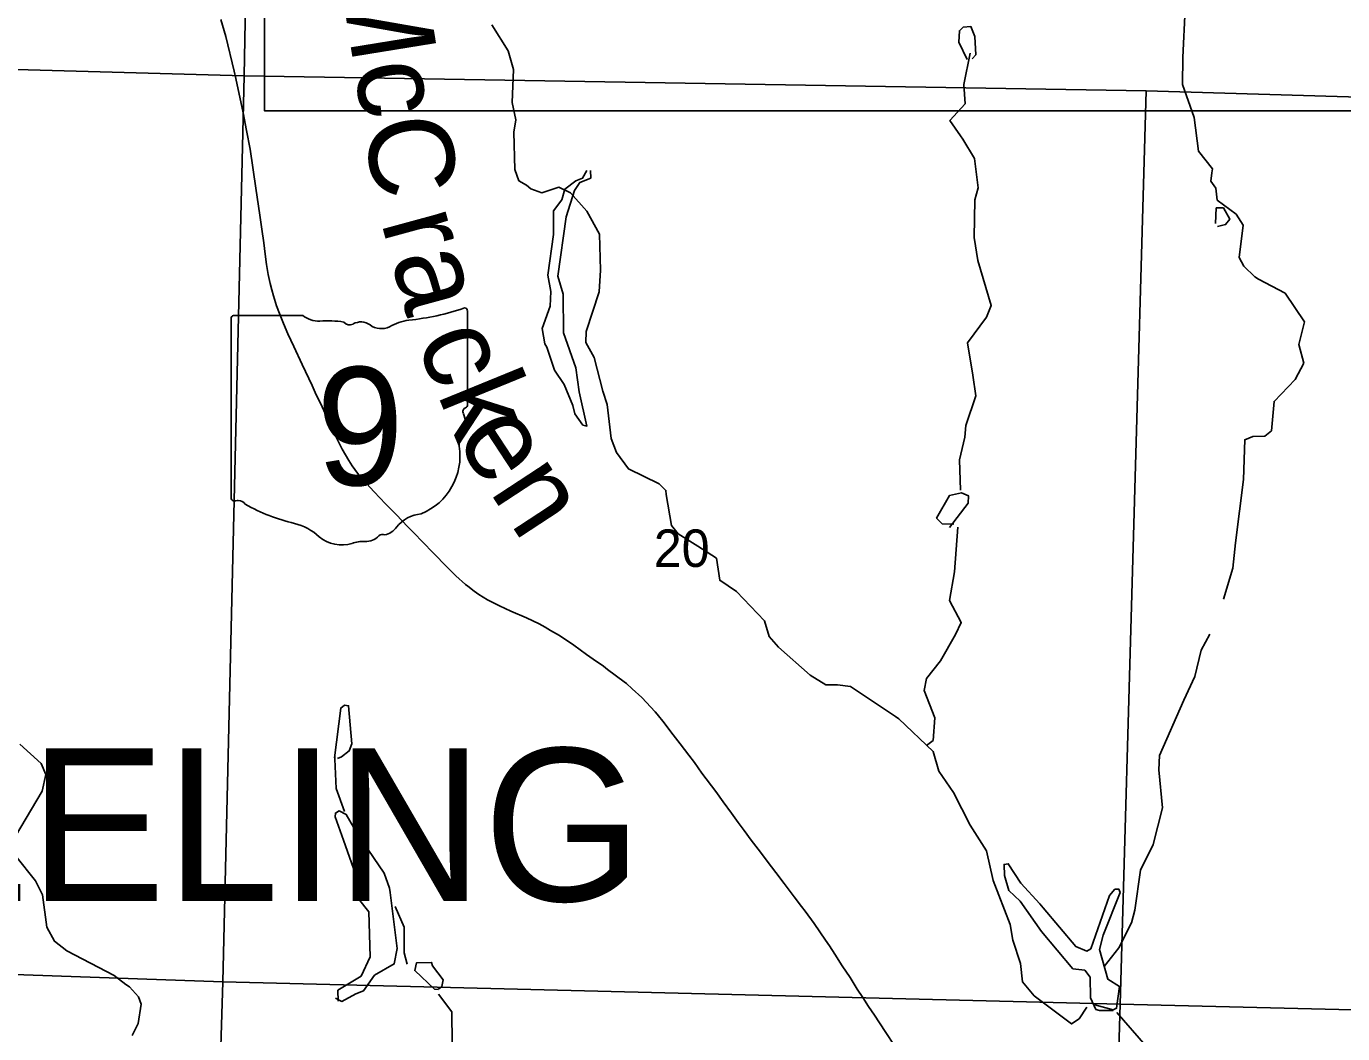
# Model space of a CAD drawing. Extents: x 0 to 34, y 0 to 22.
# Drawn here: x 6.972 to 8.441, y 14.47 to 15.594 of the extents above; entities that cross this region are included whole.
import ezdxf

# ---------------------------------------------------------------- set-up
doc = ezdxf.new("R2010")
doc.units = 0
for name, color, linetype in [('GM_X_Corporation', 7, 'Continuous'), ('GM_X_Minor_River', 7, 'Continuous'), ('GM_X_Minor_River_Text', 7, 'Continuous'), ('GM_X_Section_Text', 7, 'Continuous'), ('GM_X_State_Location', 7, 'Continuous'), ('GM_X_State_Route', 7, 'Continuous'), ('GM_X_State_Shield', 7, 'Continuous'), ('GM_X_Township_Text', 7, 'Continuous'), ('SH_Text', 7, 'Continuous')]:
    doc.layers.add(name, color=color, linetype=linetype)

msp = doc.modelspace()

# ---------------------------------------------------------------- linework, layer by layer
at = {"layer": 'GM_X_Corporation'}
for points in [[(7.2336, 16.5466), (7.2151, 15.5388), (6.2098, 15.5669), (6.2277, 16.5693)], [(6.2098, 15.5669), (7.2151, 15.5388), (7.1913, 14.5276), (6.1855, 14.5629)], [(7.2151, 15.5388), (8.2216, 15.5221), (8.1927, 14.5025), (7.1913, 14.5276)], [(9.225, 15.4925), (9.1998, 14.4779), (8.1927, 14.5025), (8.2216, 15.5221)], [(6.1656, 13.6), (7.1626, 13.6), (7.1913, 14.5276), (6.1855, 14.5629)], [(7.1626, 13.6), (8.1659, 13.6), (8.1927, 14.5025), (7.1913, 14.5276)], [(8.1659, 13.6), (9.1765, 13.6), (9.1998, 14.4779), (8.1927, 14.5025)]]:
    msp.add_lwpolyline(points, close=True, dxfattribs=at)
at = {"layer": 'GM_X_Minor_River'}
for points in [[(8.308, 14.9547), (8.3182, 14.9894), (8.3214, 15.0176), (8.3304, 15.0883), (8.3316, 15.1327), (8.3407, 15.1363), (8.354, 15.1366), (8.3614, 15.1428), (8.3644, 15.1755), (8.3878, 15.1999), (8.3976, 15.218), (8.3922, 15.2391), (8.3985, 15.2642), (8.3769, 15.2963), (8.3469, 15.3119), (8.343, 15.3145), (8.3306, 15.3263), (8.3255, 15.3361), (8.33, 15.3722), (8.3221, 15.3845), (8.3008, 15.4003), (8.2994, 15.4135), (8.2939, 15.4213), (8.2948, 15.4305), (8.2955, 15.435), (8.2802, 15.4548), (8.2752, 15.4925), (8.2622, 15.5294), (8.2626, 15.5593), (8.2652, 15.6136)], [(8.1556, 14.4992), (8.1468, 14.4861), (8.1382, 14.4806), (8.0968, 14.5119), (8.0836, 14.5275), (8.0812, 14.5479), (8.073, 14.5742), (8.07, 14.5916), (8.051, 14.6408), (8.0434, 14.6736), (8.0253, 14.7024), (8.0066, 14.7388), (7.9901, 14.7626), (7.9839, 14.7845), (7.9455, 14.8211), (7.9417, 14.8237), (7.8915, 14.8574), (7.8771, 14.859), (7.8642, 14.8591), (7.8465, 14.8697), (7.8112, 14.9011), (7.8007, 14.913), (7.7957, 14.9307), (7.7646, 14.9633), (7.7457, 14.9758), (7.7421, 15.0004), (7.7213, 15.0139), (7.6994, 15.0275), (7.6919, 15.0368), (7.6858, 15.0715), (7.6857, 15.0761), (7.678, 15.0835), (7.6438, 15.1001), (7.6305, 15.1184), (7.6244, 15.1342), (7.6201, 15.172), (7.6152, 15.1871), (7.6057, 15.2244), (7.5962, 15.2412), (7.5966, 15.2537), (7.6112, 15.2977), (7.6125, 15.322), (7.6116, 15.3621), (7.5974, 15.388), (7.579, 15.4084), (7.566, 15.4145), (7.5472, 15.4084), (7.5349, 15.4127), (7.5299, 15.4168), (7.5214, 15.4219), (7.517, 15.4343), (7.516, 15.476), (7.518, 15.49), (7.5141, 15.5093), (7.5155, 15.5461), (7.5094, 15.5668), (7.4912, 15.596)], [(8.022, 15.5572), (8.0125, 15.5766), (8.0133, 15.5892), (8.0174, 15.5934), (8.0261, 15.594), (8.0306, 15.5827), (8.0314, 15.5623), (8.0273, 15.558)], [(8.0145, 15.0764), (8.0133, 15.1101), (8.0192, 15.1356), (8.0204, 15.1485), (8.0314, 15.1817), (8.0282, 15.2048), (8.0221, 15.2407), (8.0434, 15.2696), (8.0488, 15.2826), (8.0336, 15.3327), (8.0296, 15.3584), (8.0306, 15.4004), (8.0341, 15.4138), (8.0299, 15.4467), (8.0169, 15.4684), (8.0145, 15.4721), (8.0027, 15.4889), (8.0198, 15.5078), (8.0181, 15.5294), (8.0253, 15.5641)], [(7.6013, 15.4331), (7.6018, 15.4248), (7.5894, 15.42), (7.5835, 15.4111), (7.5744, 15.3814), (7.5649, 15.3152), (7.571, 15.2952), (7.5712, 15.252), (7.585, 15.2129), (7.5887, 15.1861), (7.5975, 15.148), (7.593, 15.149), (7.5839, 15.1617), (7.5818, 15.1708), (7.5722, 15.1944), (7.5612, 15.2105), (7.5526, 15.2361), (7.5506, 15.2398), (7.5476, 15.2568), (7.5565, 15.2817), (7.5573, 15.2983), (7.5538, 15.3165), (7.56, 15.3617), (7.5601, 15.3883), (7.5694, 15.4006), (7.5729, 15.4124), (7.5852, 15.4218), (7.5927, 15.4246), (7.5975, 15.4331)], [(8.2992, 15.3741), (8.2999, 15.3915), (8.3079, 15.3914), (8.315, 15.379), (8.3102, 15.3728), (8.3011, 15.3707)], [(8.007, 15.0383), (7.9941, 15.0387), (7.9878, 15.045), (8.0021, 15.0704), (8.0157, 15.0733), (8.0233, 15.0701), (8.0228, 15.0618), (8.0021, 15.0347)], [(7.9766, 14.7915), (7.984, 14.797), (7.9857, 14.8224), (7.974, 14.8529), (7.9764, 14.8662), (7.9922, 14.8859), (8.009, 14.9151), (8.0152, 14.9285), (8.0021, 14.9532), (8.0078, 14.9852), (8.0116, 15.035)], [(8.1747, 14.5448), (8.1913, 14.5653), (8.2054, 14.5933), (8.2089, 14.6077), (8.2155, 14.6523), (8.2296, 14.6807), (8.2397, 14.7218), (8.2357, 14.7642), (8.2365, 14.7801), (8.2635, 14.8418), (8.2758, 14.8683), (8.2831, 14.8976), (8.2926, 14.9157)], [(7.3156, 14.7777), (7.3227, 14.8332), (7.3268, 14.8363), (7.3314, 14.8357), (7.335, 14.7933), (7.3322, 14.7853), (7.3236, 14.7786), (7.3191, 14.777)], [(6.9597, 14.6901), (6.9893, 14.7405), (6.9934, 14.7588), (6.9882, 14.7712), (6.9645, 14.793)], [(7.3269, 14.7177), (7.3176, 14.7432), (7.316, 14.7762), (7.3163, 14.7808)], [(7.32, 14.5059), (7.3193, 14.5181), (7.3455, 14.5338), (7.3556, 14.5553), (7.3541, 14.6057), (7.3424, 14.6202), (7.3391, 14.6478), (7.3257, 14.6858), (7.3164, 14.7117), (7.3167, 14.7159), (7.3208, 14.7183), (7.3288, 14.7143), (7.3411, 14.6933), (7.371, 14.6489), (7.377, 14.632), (7.3779, 14.6274), (7.3858, 14.5647), (7.3824, 14.5475), (7.3603, 14.5349), (7.3482, 14.5176), (7.3395, 14.5143), (7.3241, 14.5057), (7.3168, 14.5093)], [(7.09, 14.4678), (7.0966, 14.4809), (7.0999, 14.5025), (7.097, 14.5108), (7.0869, 14.522), (7.083, 14.5245), (7.0699, 14.5345), (7.0169, 14.5621), (7.0034, 14.5728), (6.9947, 14.5885), (6.99, 14.6248), (6.9821, 14.6402), (6.9602, 14.6678)], [(8.1849, 14.4957), (8.1697, 14.4957), (8.1655, 14.4968), (8.1595, 14.5095), (8.159, 14.5326), (8.1531, 14.5405), (8.1398, 14.5421), (8.1047, 14.5837), (8.0811, 14.6176), (8.0683, 14.6295), (8.0634, 14.6464), (8.0631, 14.6586), (8.0677, 14.6594), (8.0818, 14.6378), (8.1028, 14.6147), (8.1067, 14.6103), (8.143, 14.5668), (8.1553, 14.5618), (8.1598, 14.5645), (8.1808, 14.6238), (8.1867, 14.6311), (8.1913, 14.6308), (8.1925, 14.6271), (8.1735, 14.5796), (8.1697, 14.5636), (8.1788, 14.5305), (8.1919, 14.5224), (8.1886, 14.4981), (8.1849, 14.4961), (8.1643, 14.5017)], [(7.3968, 14.5471), (7.3935, 14.5599), (7.3936, 14.5887), (7.3836, 14.6116)], [(7.4316, 14.5191), (7.4275, 14.5193), (7.4053, 14.5401), (7.4074, 14.5489), (7.4241, 14.5492), (7.4253, 14.5455), (7.4371, 14.5298), (7.4357, 14.5222), (7.432, 14.5194)], [(7.4471, 14.4587), (7.4466, 14.494), (7.4318, 14.5138)], [(8.4157, 13.9998), (8.3893, 14.0406), (8.3805, 14.0776), (8.3668, 14.1296), (8.36, 14.1454), (8.3518, 14.1535), (8.3233, 14.2207), (8.3104, 14.2556), (8.3027, 14.2911), (8.2872, 14.3366), (8.2908, 14.345), (8.2987, 14.349), (8.3103, 14.3592), (8.3131, 14.3676), (8.3081, 14.3853), (8.2855, 14.4116), (8.2816, 14.4153), (8.2211, 14.456), (8.1888, 14.4932)]]:
    msp.add_lwpolyline(points, dxfattribs=at)
at = {"layer": 'GM_X_State_Route'}
msp.add_lwpolyline([(7.9404, 14.457), (7.9311, 14.4709), (7.924, 14.4819), (7.9184, 14.4903), (7.9119, 14.5), (7.9054, 14.51), (7.8991, 14.5194), (7.8911, 14.5323), (7.8824, 14.5455), (7.8742, 14.5584), (7.8681, 14.5677), (7.8639, 14.574), (7.851, 14.5926), (7.8411, 14.6063), (7.8369, 14.6118), (7.8287, 14.6226), (7.8176, 14.6372), (7.8085, 14.6495), (7.7988, 14.6621), (7.7911, 14.6724), (7.7809, 14.6858), (7.7729, 14.6965), (7.7664, 14.7054), (7.7589, 14.7159), (7.7497, 14.7286), (7.7412, 14.7399), (7.7259, 14.7605), (7.7174, 14.7723), (7.7112, 14.7805), (7.7014, 14.7934), (7.6913, 14.8067), (7.6835, 14.8167), (7.6759, 14.8265), (7.6738, 14.829), (7.6586, 14.8449), (7.6479, 14.8546), (7.6415, 14.8604), (7.639, 14.8625), (7.6206, 14.8763), (7.6159, 14.8798), (7.6044, 14.8879), (7.5971, 14.893), (7.583, 14.9032), (7.5667, 14.9141), (7.5568, 14.9199), (7.551, 14.9234), (7.5442, 14.9271), (7.53, 14.9339), (7.5125, 14.9415), (7.4998, 14.9471), (7.4932, 14.9505), (7.4865, 14.9539), (7.4767, 14.96), (7.4718, 14.9636), (7.4646, 14.9691), (7.4621, 14.9711), (7.4513, 14.9808), (7.4384, 14.9933), (7.4287, 15.0035), (7.4112, 15.0215), (7.4072, 15.0258), (7.3975, 15.0355), (7.3845, 15.0491), (7.3726, 15.0613), (7.36, 15.0746), (7.3514, 15.0837), (7.3486, 15.0868), (7.3415, 15.0953), (7.3356, 15.1037), (7.3318, 15.1095), (7.3244, 15.1223), (7.3178, 15.1349), (7.3121, 15.147), (7.3018, 15.1693), (7.2942, 15.1855), (7.2907, 15.1932), (7.2796, 15.2167), (7.2702, 15.2369), (7.2637, 15.251), (7.2587, 15.2626), (7.2542, 15.2736), (7.251, 15.2823), (7.2476, 15.2933), (7.2458, 15.2999), (7.244, 15.307), (7.2418, 15.3171), (7.2399, 15.3284), (7.2384, 15.34), (7.2367, 15.3525), (7.2347, 15.3677), (7.2325, 15.3835), (7.2281, 15.4137), (7.2215, 15.457), (7.2177, 15.4778), (7.2138, 15.4978), (7.2057, 15.5358), (7.2036, 15.5441), (7.1944, 15.583), (7.1887, 15.6019)], dxfattribs=at)
at = {"layer": 'GM_X_State_Shield'}
for p, q in [((7.2005, 15.268), (7.2005, 15.0679)), ((7.2803, 15.2715), (7.2031, 15.2715)), ((7.4641, 15.1718), (7.4641, 15.2764)), ((7.4641, 15.1718), (7.4641, 15.1718))]:
    msp.add_line(p, q, dxfattribs=at)
for centre, radius, start, end in [((7.3702, 15.5443), 0.2796, 275.8445, 288.9065), ((7.4612, 15.2769), 0.00294, 351.8621, 97.738), ((7.2035, 15.2685), 0.00305, 98.1301, 188.1301), ((7.2987, 15.2947), 0.0296, 231.6195, 271.1119), ((7.3085, 15.1591), 0.1064, 80.4867, 94.9883), ((7.4059, 15.2104), 0.0563, 97.3462, 120.7689), ((7.3326, 15.2695), 0.00855, 219.7921, 297.1024), ((7.3452, 15.2464), 0.0178, 54.4667, 119.1411), ((7.3681, 15.2781), 0.0214, 233.8562, 294.8282), ((7.4635, 15.1641), 0.00454, 107.944, 210.337), ((7.461, 15.1714), 0.00314, 289.6038, 7.7341), ((7.4346, 15.1508), 0.0273, 340.033, 23.6496), ((7.4747, 15.128), 0.0198, 136.8065, 186.9296), ((7.3859, 15.1146), 0.0699, 292.3089, 8.9858), ((7.2035, 15.0675), 0.00308, 171.9584, 258.3066), ((7.204, 15.088), 0.0235, 267.339, 280.6039), ((7.2088, 15.0564), 0.00848, 29.7484, 93.2717), ((7.3159, 15.2362), 0.2019, 240.4129, 257.1985), ((7.4154, 15.0117), 0.0383, 94.4031, 142.5768), ((7.2557, 14.978), 0.0632, 47.1842, 75.836), ((7.3668, 15.0485), 0.0226, 282.8732, 323.2771), ((7.324, 15.0554), 0.0401, 230.7004, 286.2918), ((7.3472, 14.9862), 0.0329, 85.6951, 111.2099), ((7.3501, 15.0404), 0.0214, 268.777, 315.5493), ((7.3694, 15.021), 0.00601, 65.7517, 132.6484)]:
    msp.add_arc(centre, radius, start, end, dxfattribs=at)
at = {"layer": 'SH_Text'}
msp.add_lwpolyline([(7.2376, 16.2463), (9.0934, 16.2463), (9.0934, 15.4999), (7.2376, 15.4999)], close=True, dxfattribs=at)

# ---------------------------------------------------------------- texts
at = {"layer": 'GM_X_Minor_River_Text'}
for s, height, rotation, p in [('McC', 0.09464, 279.2284, (7.3204, 15.6541)), ('ra', 0.09465, 285.2306, (7.3674, 15.3765)), ('ck', 0.09465, 292.2333, (7.4061, 15.243)), ('en', 0.09466, 303.2369, (7.4493, 15.1343))]:
    msp.add_text(s, height=height, rotation=rotation, dxfattribs=at).set_placement(p)
at = {"layer": 'GM_X_Section_Text'}
msp.add_text('20', height=0.04186, rotation=0, dxfattribs=at).set_placement((7.6721, 14.9907))
at = {"layer": 'GM_X_State_Location'}
for s in ['s', 'r']:
    msp.add_text(s, height=0.000189, dxfattribs=at).set_placement((7.3293, 15.1547))
msp.add_text('9', height=0.000189, rotation=0, dxfattribs=at).set_placement((7.3008, 15.1409))
at = {"layer": 'GM_X_State_Shield'}
msp.add_text('9', height=0.1318, dxfattribs=at).set_placement((7.2952, 15.082))
at = {"layer": 'GM_X_Township_Text'}
msp.add_text('WHEELING', height=0.17045, rotation=0, dxfattribs=at).set_placement((6.4433, 14.6177))

doc.saveas('drawing.dxf')
